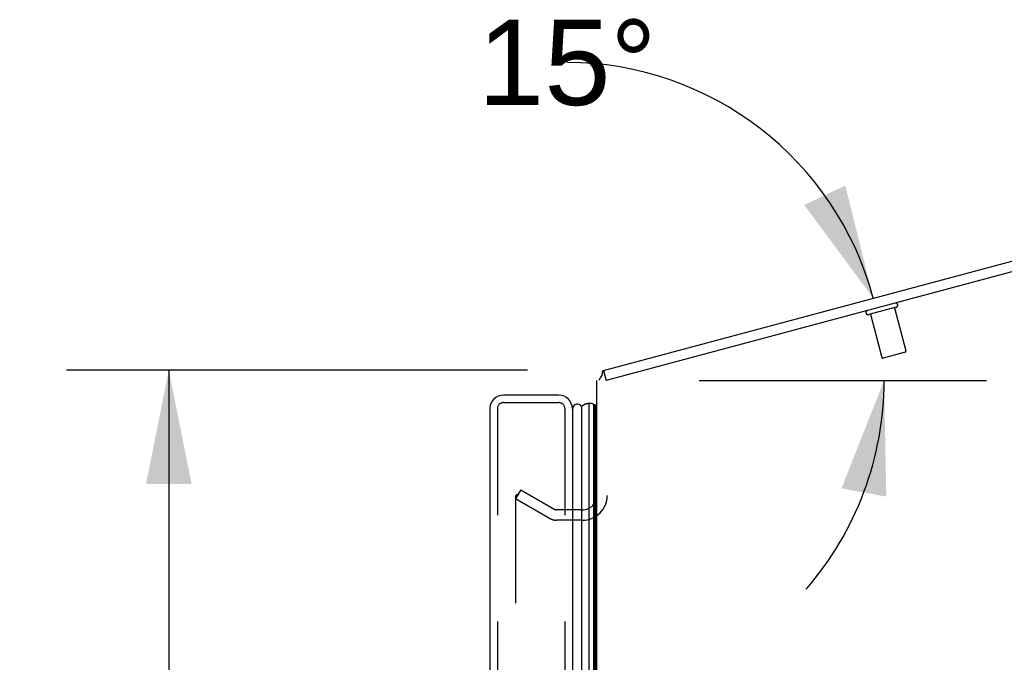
# Model space of a CAD drawing. Header units: inches. Extents: x 0 to 193, y 0 to 125.
# Tile 275 of 278: x 95.3 to 105.15, y 88.24 to 94.67. Entities that reach past the tile are written whole.
import ezdxf

# ---------------------------------------------------------------- set-up
doc = ezdxf.new("R2010")
doc.units = ezdxf.units.IN
doc.header["$LTSCALE"] = 10.635988
doc.header["$MEASUREMENT"] = 0
doc.linetypes.add('HIDDEN', pattern=[0.2, 0.1, -0.1])
doc.layers.get('0').update_dxf_attribs({"linetype": 'CONTINUOUS'})
for name, color, linetype in [('DEFAULT_2', 8, 'HIDDEN'), ('DIMENSIONS', 7, 'CONTINUOUS'), ('LEFTHAND_DOOR_ASSEMBLY', 7, 'CONTINUOUS'), ('RIGHTHAND_DOOR_ASSEMBLY', 7, 'CONTINUOUS')]:
    doc.layers.add(name, color=color, linetype=linetype)
doc.styles.get("Standard").update_dxf_attribs({"font": 'arial.ttf'})
doc.dimstyles.new('DIMSTYLE_1', dxfattribs={"dimtxt": 0.853154, "dimasz": 1.137539, "dimexe": 0.09, "dimexo": 0.07, "dimgap": 0.0375, "dimtad": 0, "dimtih": 1, "dimtoh": 1, "dimzin": 4, "dimdsep": 46, "dimtxsty": 'Standard', "dimblk": '_FILLED', "dimblk1": '_FILLED', "dimblk2": '_FILLED', "dimcen": 0.09, "dimadec": 3, "dimazin": 1, "dimtfac": 1, "dimtdec": 3, "dimtofl": 0, "dimtmove": 0, "dimatfit": 3, "dimldrblk": '_FILLED', "dimfxl": 0, "dimtolj": 1, "dimtzin": 4, "dimarcsym": 0})
doc.dimstyles.new('DIMSTYLE_2', dxfattribs={"dimtxt": 0.853154, "dimasz": 1.137539, "dimexe": 0.09, "dimexo": 0.07, "dimgap": 0.0375, "dimtad": 0, "dimtih": 1, "dimtoh": 1, "dimdec": 0, "dimzin": 4, "dimdsep": 46, "dimtxsty": 'Standard', "dimblk": '_FILLED', "dimblk1": '_FILLED', "dimblk2": '_FILLED', "dimcen": 0.09, "dimadec": 3, "dimazin": 1, "dimtfac": 1, "dimtdec": 3, "dimtofl": 0, "dimtmove": 0, "dimatfit": 3, "dimldrblk": '_FILLED', "dimfxl": 0, "dimtolj": 1, "dimtzin": 4, "dimarcsym": 0})

# ---------------------------------------------------------------- blocks, each defined once
blk = doc.blocks.new('*D11')
at = {"layer": 'DIMENSIONS', "color": 2, "linetype": 'Continuous'}
blk.add_line((102.0964, 91.0617), (104.9691, 91.0617), dxfattribs=at)
for start, end in [(15, 89.80203), (-40.98855, 0)]:
    blk.add_arc((100.7651, 91.0617), 3.1802, start, end, dxfattribs=at)
for points in [[(103.146, 92.8166), (103.8369, 91.8848), (103.5575, 93.0107)], [(103.9668, 89.9018), (103.9453, 91.0617), (103.519, 89.9827)]]:
    blk.add_solid(points, dxfattribs=at)
at = {"layer": 'DIMENSIONS', "color": 2, "linetype": 'Continuous', "insert": (100.7761, 94.6684), "char_height": 0.853154, "width": 1.894488, "attachment_point": 2, "line_spacing_factor": 0.9}
blk.add_mtext('15\\fgdt;{\\fgdt;~}', dxfattribs=at)
blk = doc.blocks.new('_FILLED')
at = {"color": 0, "linetype": 'ByBlock'}
blk.add_solid([(0, 0), (-1, 0.2), (-1, -0.2)], dxfattribs=at)
blk = doc.blocks.new('*D12')
at = {"layer": 'DIMENSIONS', "color": 2, "linetype": 'Continuous'}
for p, q in [((100.3818, 91.1657), (95.7712, 91.1657)), ((96.795, 91.1657), (96.795, 62.0188)), ((96.795, 31.1657), (96.795, 60.3125)), ((100.3928, 31.1657), (95.7712, 31.1657))]:
    blk.add_line(p, q, dxfattribs=at)
at = {"layer": 'DIMENSIONS', "color": 2, "linetype": 'Continuous', "xscale": 1.1375387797, "yscale": 1.1375387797, "zscale": 1.1375387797}
for p, rotation in [((96.795, 91.1657), 90), ((96.795, 31.1657), 270)]:
    blk.add_blockref('_FILLED', p, dxfattribs=dict(at, rotation=rotation))
at = {"layer": 'DIMENSIONS', "color": 2, "linetype": 'Continuous', "insert": (96.795, 61.5922), "char_height": 0.85315, "width": 2.981282, "attachment_point": 2, "line_spacing_factor": 0.9}
blk.add_mtext('60.00', dxfattribs=at)

msp = doc.modelspace()

# ---------------------------------------------------------------- linework, layer by layer
at = {"color": 7, "linetype": 'Continuous'}
for q in [(112.9935, 94.3382), (101.167, 91.0617)]:
    msp.add_line((101.1401, 91.1621), q, dxfattribs=at)
at = {"color": 3, "linetype": 'Continuous'}
for p, q in [((112.9575, 94.2209), (101.167, 91.0617)), ((101.0741, 31.2697), (101.0741, 91.0617))]:
    msp.add_line(p, q, dxfattribs=at)
at = {"color": 7, "linetype": 'Continuous'}
msp.add_lwpolyline([(101.1228, 91.1111), (101.1241, 91.113), (101.1252, 91.1152), (101.1263, 91.1177), (101.1272, 91.1204), (101.1279, 91.1234), (101.1286, 91.1265), (101.1291, 91.1296), (101.1295, 91.1328), (101.1299, 91.136), (101.1303, 91.1392), (101.1307, 91.1423), (101.1311, 91.1452), (101.1315, 91.1479), (101.132, 91.1505), (101.1327, 91.153), (101.1335, 91.1553), (101.1344, 91.1573), (101.1354, 91.1589), (101.1366, 91.1602), (101.1377, 91.1611), (101.1389, 91.1617), (101.1401, 91.1621)], dxfattribs=at)
msp.add_arc((101.3001, 90.971), 0.226, 141.68811, 156.352, dxfattribs=at)
at = {"layer": 'DEFAULT_2', "color": 8, "linetype": 'HIDDEN'}
for p, q in [((104.0653, 91.7937), (103.7909, 91.7202)), ((104.0479, 91.7891), (104.1636, 91.3573)), ((103.8083, 91.7249), (103.924, 91.2931)), ((104.1565, 91.3451), (103.9363, 91.2861)), ((100.3136, 89.9702), (100.2616, 89.8802)), ((100.3136, 89.9702), (100.654, 89.7737)), ((100.2616, 89.9001), (100.2616, 32.4312)), ((100.602, 89.6836), (100.2616, 89.8802)), ((100.9316, 89.7697), (100.669, 89.7697)), ((100.9316, 89.6657), (100.669, 89.6657))]:
    msp.add_line(p, q, dxfattribs=at)
for points in [[(100.2789, 89.9201), (100.2771, 89.92), (100.2752, 89.9196), (100.2733, 89.919), (100.2715, 89.9182), (100.2698, 89.9171), (100.2682, 89.9158), (100.2667, 89.9143), (100.2654, 89.9126), (100.2643, 89.9108), (100.2633, 89.9088), (100.2626, 89.9067), (100.262, 89.9046), (100.2617, 89.9024), (100.2616, 89.9001)], [(100.2866, 89.918), (100.2848, 89.9189), (100.283, 89.9195), (100.281, 89.9199), (100.2791, 89.9201), (100.2789, 89.9201)]]:
    msp.add_lwpolyline(points, dxfattribs=at)
for centre, radius, start, end in [((104.0597, 91.8145), 0.0215, 285, 105), ((103.7854, 91.741), 0.0215, 105, 285), ((104.1539, 91.3547), 0.01, 285, 15), ((103.9337, 91.2957), 0.01, 195, 285), ((100.9316, 89.9122), 0.2465, 270, 360), ((100.9316, 89.9122), 0.1425, 270, 360), ((100.669, 89.7997), 0.03, 240, 270), ((100.669, 89.7997), 0.134, 240, 270)]:
    msp.add_arc(centre, radius, start, end, dxfattribs=at)
at = {"layer": 'LEFTHAND_DOOR_ASSEMBLY', "color": 8, "linetype": 'HIDDEN'}
for p, q in [((100.0791, 90.7807), (100.0791, 31.5507)), ((100.1391, 90.8407), (100.6941, 90.8407)), ((100.7541, 90.7807), (100.7541, 31.5507))]:
    msp.add_line(p, q, dxfattribs=at)
at = {"layer": 'LEFTHAND_DOOR_ASSEMBLY', "color": 7, "linetype": 'Continuous'}
for p, q in [((101.0419, 90.8212), (101.0398, 90.8221)), ((101.0423, 90.821), (101.0419, 90.8212)), ((101.0442, 90.8201), (101.0423, 90.821)), ((101.0444, 90.82), (101.0442, 90.8201)), ((101.0464, 90.819), (101.0444, 90.82)), ((101.0469, 90.8188), (101.0464, 90.819)), ((101.0489, 90.8178), (101.0469, 90.8188)), ((101.051, 90.8167), (101.0489, 90.8178)), ((101.0514, 90.8164), (101.051, 90.8167)), ((101.0534, 90.8153), (101.0514, 90.8164))]:
    msp.add_line(p, q, dxfattribs=at)
msp.add_lwpolyline([(100.9964, 90.831), (100.9939, 90.831), (100.9915, 90.8309), (100.9891, 90.8308), (100.9866, 90.8306), (100.9842, 90.8303), (100.9818, 90.83), (100.9793, 90.8296), (100.9769, 90.8292), (100.9745, 90.8287), (100.9721, 90.8282), (100.9697, 90.8276), (100.9673, 90.8269), (100.9649, 90.8262), (100.9625, 90.8255), (100.9601, 90.8247), (100.9577, 90.8238), (100.9554, 90.8229), (100.953, 90.8219), (100.9506, 90.8209), (100.9483, 90.8198), (100.946, 90.8186), (100.9437, 90.8174), (100.9414, 90.8162), (100.9391, 90.8149), (100.9368, 90.8135), (100.9345, 90.8121), (100.9323, 90.8107), (100.93, 90.8092), (100.9278, 90.8076), (100.9256, 90.806), (100.9234, 90.8044), (100.9212, 90.8026)], dxfattribs=at)
at = {"layer": 'LEFTHAND_DOOR_ASSEMBLY', "color": 8, "linetype": 'HIDDEN'}
for centre, start, end in [((100.1391, 90.7807), 90, 180), ((100.6941, 90.7807), 0, 90)]:
    msp.add_arc(centre, 0.06, start, end, dxfattribs=at)
at = {"layer": 'RIGHTHAND_DOOR_ASSEMBLY', "color": 3, "linetype": 'Continuous'}
for p, q in [((100.6941, 90.9157), (100.1391, 90.9157)), ((100.0041, 90.7807), (100.0041, 31.5507)), ((100.8291, 90.7807), (100.8291, 31.5507))]:
    msp.add_line(p, q, dxfattribs=at)
at = {"layer": 'RIGHTHAND_DOOR_ASSEMBLY', "color": 8, "linetype": 'HIDDEN'}
for p, q in [((100.0791, 90.7807), (100.0791, 31.5507)), ((100.1391, 90.8407), (100.6941, 90.8407)), ((100.7541, 90.7807), (100.7541, 31.5507))]:
    msp.add_line(p, q, dxfattribs=at)
at = {"layer": 'RIGHTHAND_DOOR_ASSEMBLY', "color": 7, "linetype": 'Continuous'}
for p, q in [((100.9212, 90.8026), (100.9212, 31.5287)), ((100.9964, 31.5003), (100.9964, 90.831)), ((101.0398, 90.8221), (101.0398, 31.5092)), ((101.0419, 90.8212), (101.0398, 90.8221)), ((101.0423, 90.821), (101.0419, 90.8212)), ((101.0442, 90.8201), (101.0423, 90.821)), ((101.0444, 90.82), (101.0442, 90.8201)), ((101.0464, 90.819), (101.0444, 90.82)), ((101.0469, 90.8188), (101.0464, 90.819)), ((101.0489, 90.8178), (101.0469, 90.8188)), ((101.051, 90.8167), (101.0489, 90.8178)), ((101.0514, 90.8164), (101.051, 90.8167)), ((101.0534, 90.8153), (101.0514, 90.8164)), ((101.0534, 90.8153), (101.0534, 31.516)), ((101.0741, 90.8337), (101.0622, 90.813)), ((101.0622, 90.813), (101.0622, 31.5184))]:
    msp.add_line(p, q, dxfattribs=at)
msp.add_lwpolyline([(100.9964, 90.831), (100.9939, 90.831), (100.9915, 90.8309), (100.9891, 90.8308), (100.9866, 90.8306), (100.9842, 90.8303), (100.9818, 90.83), (100.9793, 90.8296), (100.9769, 90.8292), (100.9745, 90.8287), (100.9721, 90.8282), (100.9697, 90.8276), (100.9673, 90.8269), (100.9649, 90.8262), (100.9625, 90.8255), (100.9601, 90.8247), (100.9577, 90.8238), (100.9554, 90.8229), (100.953, 90.8219), (100.9506, 90.8209), (100.9483, 90.8198), (100.946, 90.8186), (100.9437, 90.8174), (100.9414, 90.8162), (100.9391, 90.8149), (100.9368, 90.8135), (100.9345, 90.8121), (100.9323, 90.8107), (100.93, 90.8092), (100.9278, 90.8076), (100.9256, 90.806), (100.9234, 90.8044), (100.9212, 90.8026)], dxfattribs=at)
at = {"layer": 'RIGHTHAND_DOOR_ASSEMBLY', "color": 3, "linetype": 'Continuous'}
for centre, start, end in [((100.1391, 90.7807), 90, 180), ((100.6941, 90.7807), 0, 90)]:
    msp.add_arc(centre, 0.135, start, end, dxfattribs=at)
at = {"layer": 'RIGHTHAND_DOOR_ASSEMBLY', "color": 8, "linetype": 'HIDDEN'}
for centre, start, end in [((100.1391, 90.7807), 90, 180), ((100.6941, 90.7807), 0, 90)]:
    msp.add_arc(centre, 0.06, start, end, dxfattribs=at)
at = {"layer": 'RIGHTHAND_DOOR_ASSEMBLY', "color": 7, "linetype": 'Continuous'}
for centre, radius, start, end in [((100.8791, 90.7757), 0.05, 32.67181, 178.24609), ((101.0075, 90.7753), 0.0569, 55.43313, 101.28849), ((101.0501, 90.7855), 0.03, 66.20216, 83.58796)]:
    msp.add_arc(centre, radius, start, end, dxfattribs=at)
for start_param, end_param in [(-3.140119, -2.674506), (2.795492, 2.881148)]:
    msp.add_ellipse((100.9966, 90.566), major_axis=(0, -0.265), ratio=0.632157, start_param=start_param, end_param=end_param, dxfattribs=at)

# ---------------------------------------------------------------- dimensions: what is measured, and where the dimension line sits
at = {"layer": 'DIMENSIONS', "color": 2, "linetype": 'Continuous'}
dim = msp.add_angular_dim_2l(base=(103.918076, 91.476752), line1=((101.994566, 91.06165), (102.026368, 91.06165)), line2=((103.738586, 91.858402), (103.769305, 91.866633)), dimstyle='DIMSTYLE_2', dxfattribs=at)
dim.commit()
dim.dimension.update_dxf_attribs({"geometry": '*D11', "text_midpoint": (100.776057, 94.241845), "dimtype": 162})
dim = msp.add_linear_dim(base=(96.795, 91.1657), p1=(100.4628, 31.1657), p2=(100.4518, 91.1657), angle=90, dimstyle='DIMSTYLE_1', dxfattribs=at)
dim.commit()
dim.dimension.update_dxf_attribs({"geometry": '*D12', "text_midpoint": (96.7885, 61.1609), "dimtype": 160})

doc.saveas('drawing.dxf')
